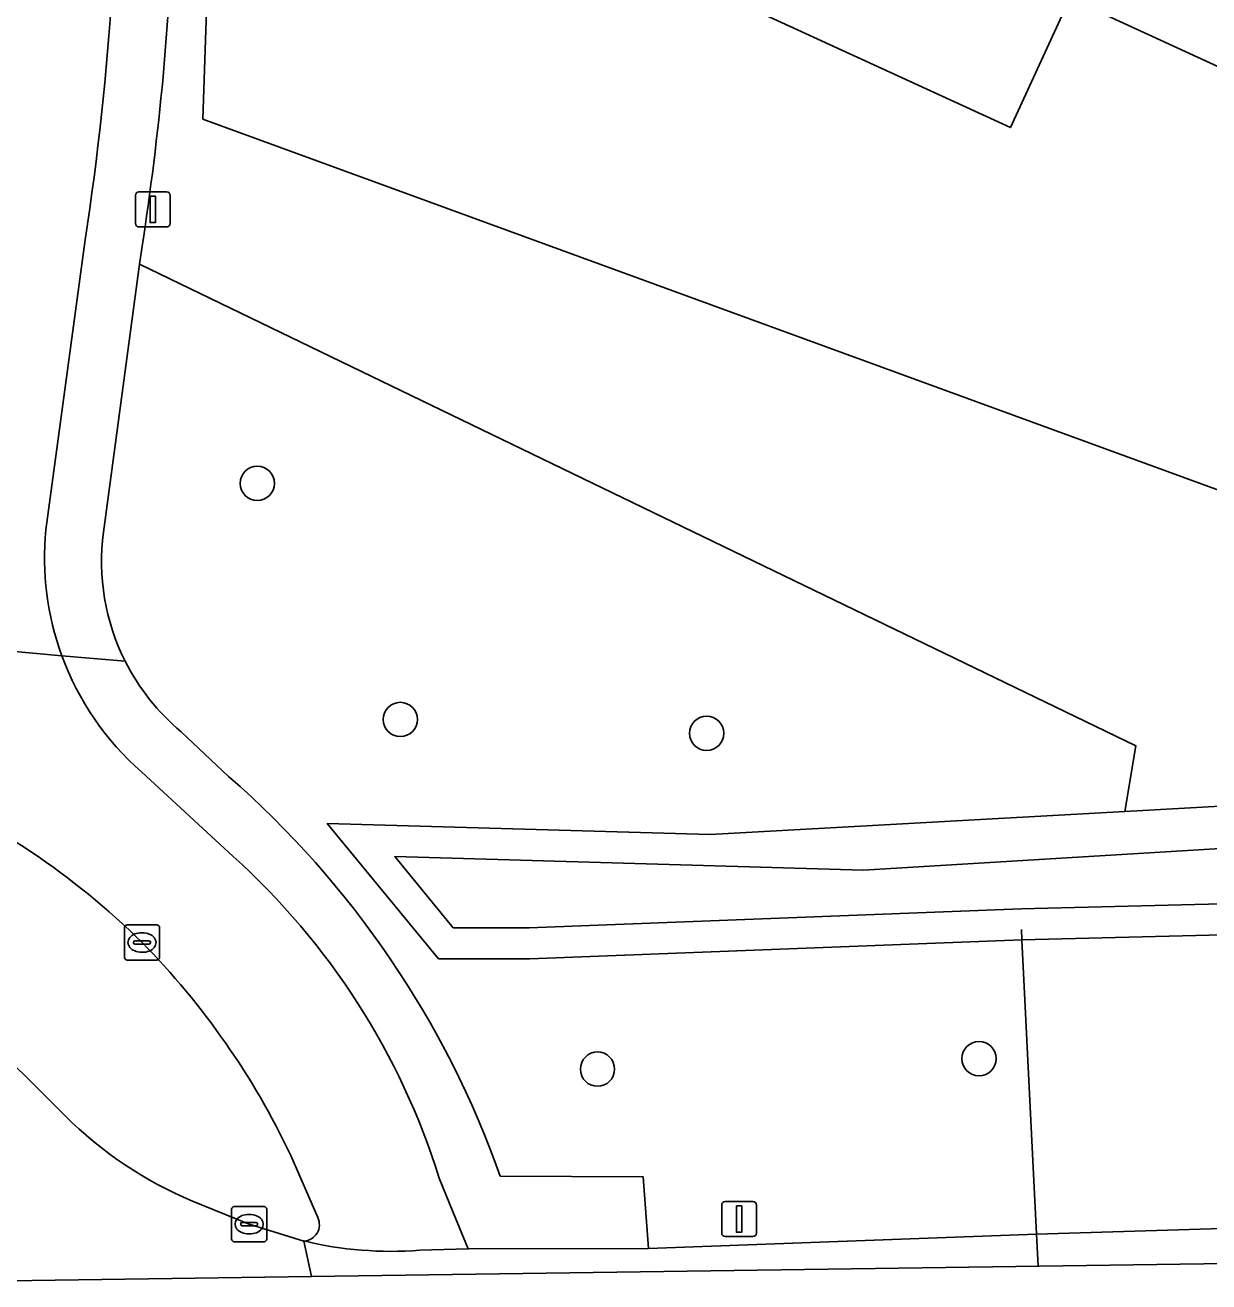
# Model space of a CAD drawing. Extents: x 161848 to 162726, y 385382 to 386521.
# Drawn here: x 162523.07 to 162556.8, y 385390.01 to 385425.82 of the extents above; entities that cross this region are included whole.
import ezdxf

# ---------------------------------------------------------------- set-up
doc = ezdxf.new("R2010")
doc.units = 0
for name, color, linetype in [('IMGEO_Berm_groen', 7, 'Continuous'), ('IMGEO_Boom', 7, 'Continuous'), ('IMGEO_Duiker', 7, 'Continuous'), ('IMGEO_Fietspad_gesloten', 7, 'Continuous'), ('IMGEO_Groenvoorziening', 7, 'Continuous'), ('IMGEO_Hek', 7, 'Continuous'), ('IMGEO_Kolk', 7, 'Continuous'), ('IMGEO_Lichtmast', 7, 'Continuous'), ('IMGEO_Loofbos', 7, 'Continuous'), ('IMGEO_Oever', 7, 'Continuous'), ('IMGEO_Pand', 7, 'Continuous'), ('IMGEO_Rijbaan_lokaal_gesloten', 7, 'Continuous'), ('IMGEO_Verkeersbordpaal', 7, 'Continuous'), ('IMGEO_Voetpad_gesloten', 7, 'Continuous'), ('IMGEO_Voetpad_open', 7, 'Continuous'), ('IMGEO_Waterloop', 7, 'Continuous')]:
    doc.layers.add(name, color=color, linetype=linetype)

msp = doc.modelspace()

# ---------------------------------------------------------------- linework, layer by layer
at = {"layer": 'IMGEO_Berm_groen'}
for points in [[(162521.48, 385397.454), (162524.4, 385394.558)], [(162531.406, 385391.843), (162530.637, 385393.616)], [(162528.093, 385392.212), (162529.453, 385391.657), (162531.012, 385391.177)]]:
    msp.add_lwpolyline(points, dxfattribs=at)
for centre, radius, start, end in [((162511.302, 385384.417), 21.47, 45.3147, 67.2234), ((162510.662, 385384.177), 22.093, 25.2937, 44.5736), ((162532.308, 385402.927), 11.514, 226.6214, 248.5266), ((162530.989, 385391.64), 0.464, 272.8601, 25.9235)]:
    msp.add_arc(centre, radius, start, end, dxfattribs=at)
at = {"layer": 'IMGEO_Boom'}
for centre in [(162529.683, 385412.763), (162533.759, 385406.036), (162542.487, 385405.643), (162550.25, 385396.373), (162539.378, 385396.074)]:
    msp.add_circle(centre, 0.489, dxfattribs=at)
at = {"layer": 'IMGEO_Duiker'}
msp.add_lwpolyline([(162551.932, 385390.459), (162551.932, 385390.459), (162551.887, 385391.374), (162551.473, 385399.757), (162551.458, 385400.051)], dxfattribs=at)
at = {"layer": 'IMGEO_Fietspad_gesloten'}
for points in [[(162523.661, 385411.437), (162524.779, 385419.698)], [(162519.147, 385408.301), (162524.117, 385407.853)], [(162524.117, 385407.853), (162519.147, 385408.301)], [(162528.997, 385402.136), (162526.383, 385404.543)], [(162530.637, 385393.616), (162531.406, 385391.843)], [(162534.312, 385390.912), (162535.696, 385390.95), (162535.261, 385391.994), (162534.867, 385392.972)]]:
    msp.add_lwpolyline(points, dxfattribs=at)
for centre, radius, start, end in [((162445.245, 385431.888), 80.463, 351.28606, 1.55879), ((162531.735, 385410.643), 8.113, 174.3857, 200.1161), ((162531.736, 385410.638), 8.112, 200.0811, 228.7094), ((162511.302, 385384.417), 21.47, 45.3147, 67.2234), ((162515.19, 385386.83), 20.614, 17.3357, 47.9475), ((162510.662, 385384.177), 22.093, 25.2937, 44.5736), ((162530.989, 385391.64), 0.464, 272.8601, 25.9235), ((162533.514, 385401.659), 10.776, 256.5729, 274.2448)]:
    msp.add_arc(centre, radius, start, end, dxfattribs=at)
at = {"layer": 'IMGEO_Groenvoorziening'}
msp.add_lwpolyline([(162543.39, 385443.075), (162537.451, 385445.818), (162539.531, 385450.319), (162539.039, 385450.546), (162542.952, 385458.988), (162538.531, 385461.072), (162538.88, 385461.888), (162538.473, 385462.074), (162538.314, 385461.754), (162528.489, 385433.571), (162528.136, 385423.144), (162566.827, 385409.006), (162567.442, 385409.091), (162584.401, 385410.516), (162584.992, 385411.8), (162552.835, 385426.584), (162551.142, 385422.901), (162537.059, 385429.371)], close=True, dxfattribs=at)
for points in [[(162625.096, 385405.051), (162598.745, 385402.552), (162573.377, 385400.669), (162572.931, 385400.636), (162561.767, 385400.01), (162551.473, 385399.757), (162537.45, 385399.214), (162534.852, 385399.214), (162531.68, 385403.072), (162542.591, 385402.758), (162554.404, 385403.417), (162554.716, 385405.287), (162526.332, 385419.007), (162525.303, 385411.375)], [(162527.513, 385405.688), (162528.865, 385404.413)], [(162536.601, 385393.027), (162540.683, 385393.004), (162540.83, 385390.96), (162551.887, 385391.374), (162573.966, 385392.042), (162578.613, 385392.183)]]:
    msp.add_lwpolyline(points, dxfattribs=at)
for centre, radius, start, end in [((162531.572, 385410.538), 6.325, 172.3978, 206.7236), ((162531.565, 385410.533), 6.316, 206.7098, 230.0924), ((162511.123, 385384.037), 27.018, 19.4349, 48.9519)]:
    msp.add_arc(centre, radius, start, end, dxfattribs=at)
at = {"layer": 'IMGEO_Hek'}
msp.add_lwpolyline([(162528.489, 385433.571), (162528.136, 385423.144), (162566.827, 385409.006), (162567.442, 385409.091)], dxfattribs=at)
at = {"layer": 'IMGEO_Kolk'}
for p, q in [((162525.899, 385399.256), (162525.899, 385400.108)), ((162525.974, 385400.182), (162526.826, 385400.182)), ((162526.9, 385400.108), (162526.9, 385399.256)), ((162526.201, 385399.725), (162526.599, 385399.725)), ((162526.387, 385399.962), (162526.412, 385399.962)), ((162526.158, 385399.676), (162526.158, 385399.688)), ((162526.596, 385399.639), (162526.198, 385399.639)), ((162526.41, 385399.402), (162526.385, 385399.402)), ((162526.642, 385399.688), (162526.642, 385399.676)), ((162526.826, 385399.182), (162525.974, 385399.182)), ((162528.952, 385391.231), (162528.952, 385392.083)), ((162529.027, 385392.157), (162529.879, 385392.157)), ((162529.44, 385391.937), (162529.465, 385391.937)), ((162529.953, 385392.083), (162529.953, 385391.231)), ((162529.211, 385391.651), (162529.211, 385391.663)), ((162529.649, 385391.614), (162529.251, 385391.614)), ((162529.254, 385391.7), (162529.652, 385391.7)), ((162529.695, 385391.663), (162529.695, 385391.651)), ((162529.879, 385391.157), (162529.027, 385391.157)), ((162529.463, 385391.377), (162529.438, 385391.377))]:
    msp.add_line(p, q, dxfattribs=at)
for points in [[(162525.899, 385399.256), (162525.899, 385400.108)], [(162525.974, 385400.182), (162526.826, 385400.182)], [(162526.9, 385400.108), (162526.9, 385399.256)], [(162526.826, 385399.182), (162525.974, 385399.182)], [(162528.952, 385391.231), (162528.952, 385392.083)], [(162529.027, 385392.157), (162529.879, 385392.157)], [(162529.953, 385392.083), (162529.953, 385391.231)], [(162529.879, 385391.157), (162529.027, 385391.157)]]:
    msp.add_lwpolyline(points, dxfattribs=at)
for centre, radius, start, end in [((162525.976, 385400.106), 0.0765, 91.552, 178.448), ((162525.976, 385400.106), 0.0765, 91.552, 178.448), ((162526.824, 385400.106), 0.0765, 1.552, 88.448), ((162526.824, 385400.106), 0.0765, 1.552, 88.448), ((162526.198, 385399.685), 0.0403, 85.8775, 175.7526), ((162526.603, 385399.687), 0.0386, 1.7309, 96.639), ((162526.195, 385399.675), 0.0366, 178.938, 274.7102), ((162526.599, 385399.682), 0.043, 264.8664, 352.4533), ((162525.976, 385399.258), 0.0765, 181.552, 268.448), ((162525.976, 385399.258), 0.0765, 181.552, 268.448), ((162526.824, 385399.258), 0.0765, 271.552, 358.448), ((162526.824, 385399.258), 0.0765, 271.552, 358.448), ((162529.029, 385392.081), 0.0765, 91.552, 178.448), ((162529.029, 385392.081), 0.0765, 91.552, 178.448), ((162529.877, 385392.081), 0.0765, 1.552, 88.448), ((162529.877, 385392.081), 0.0765, 1.552, 88.448), ((162529.251, 385391.66), 0.0403, 85.8775, 175.7526), ((162529.248, 385391.65), 0.0366, 178.938, 274.7102), ((162529.652, 385391.657), 0.043, 264.8664, 352.4533), ((162529.656, 385391.662), 0.0386, 1.7309, 96.639), ((162529.029, 385391.233), 0.0765, 181.552, 268.448), ((162529.029, 385391.233), 0.0765, 181.552, 268.448), ((162529.877, 385391.233), 0.0765, 271.552, 358.448), ((162529.877, 385391.233), 0.0765, 271.552, 358.448)]:
    msp.add_arc(centre, radius, start, end, dxfattribs=at)
for centre, major_axis, ratio, start_param, end_param in [((162526.386, 385399.682), (-0.387, 0.002), 0.722429, 4.712389, 7.853982), ((162526.411, 385399.682), (-0.39, 0.002), 0.717154, 1.570796, 4.712389), ((162529.439, 385391.657), (-0.387, 0.002), 0.722429, 4.712389, 7.853982), ((162529.464, 385391.657), (-0.39, 0.002), 0.717154, 1.570796, 4.712389)]:
    msp.add_ellipse(centre, major_axis=major_axis, ratio=ratio, start_param=start_param, end_param=end_param, dxfattribs=at)
at = {"layer": 'IMGEO_Lichtmast'}
for p, q in [((162526.212, 385420.168), (162526.212, 385420.968)), ((162526.212, 385420.968), (162526.212, 385420.168)), ((162526.312, 385421.068), (162527.102, 385421.068)), ((162527.102, 385421.068), (162526.312, 385421.068)), ((162527.202, 385420.968), (162527.202, 385420.168)), ((162527.202, 385420.168), (162527.202, 385420.968)), ((162527.102, 385420.068), (162526.312, 385420.068)), ((162526.312, 385420.068), (162527.102, 385420.068))]:
    msp.add_line(p, q, dxfattribs=at)
msp.add_lwpolyline([(162526.632, 385420.943), (162526.782, 385420.943), (162526.782, 385420.193), (162526.632, 385420.193), (162526.632, 385420.943)], dxfattribs=at)
for centre, start, end in [((162526.312, 385420.968), 90, 180), ((162526.312, 385420.968), 90, 180), ((162527.102, 385420.968), 0, 90), ((162527.102, 385420.968), 360, 90), ((162526.312, 385420.168), 180, 270), ((162526.312, 385420.168), 180, 270), ((162527.102, 385420.168), 270, 0), ((162527.102, 385420.168), 270, 0)]:
    msp.add_arc(centre, 0.1, start, end, dxfattribs=at)
at = {"layer": 'IMGEO_Loofbos'}
for points in [[(162670.495, 385417.752), (162660.659, 385416.926), (162609.319, 385412.611), (162584.401, 385410.516), (162567.442, 385409.091), (162566.827, 385409.006), (162528.136, 385423.144), (162528.489, 385433.571), (162538.314, 385461.754), (162536.403, 385462.631), (162531.48, 385447.668), (162529.783, 385442.048), (162527.317, 385433.358)], [(162526.393, 385419.459), (162526.332, 385419.007), (162554.716, 385405.287), (162554.404, 385403.417), (162594.161, 385405.635), (162637.281, 385409.752), (162671.441, 385412.691), (162670.495, 385417.752)]]:
    msp.add_lwpolyline(points, dxfattribs=at)
for centre, radius, start, end in [((162447.547, 385431.677), 79.789, 354.73067, 358.95826), ((162448.13, 385431.64), 79.205, 351.15307, 354.71805)]:
    msp.add_arc(centre, radius, start, end, dxfattribs=at)
at = {"layer": 'IMGEO_Oever'}
msp.add_lwpolyline([(162546.955, 385401.747), (162588.908, 385404.29), (162611.274, 385406.607), (162619.906, 385407.502), (162637.448, 385409.098), (162646.214, 385409.895), (162653.833, 385410.588), (162665.445, 385411.605), (162687.256, 385413.22), (162690.464, 385413.481), (162690.526, 385412.414), (162684.78, 385411.881), (162682.39, 385411.551), (162664.685, 385410.26), (162641.163, 385407.885), (162625.001, 385405.931), (162598.67, 385403.434), (162573.311, 385401.552), (162572.874, 385401.519), (162561.731, 385400.894), (162551.445, 385400.642), (162537.433, 385400.099), (162535.27, 385400.099), (162533.599, 385402.131)], close=True, dxfattribs=at)
msp.add_lwpolyline([(162637.281, 385409.752), (162594.161, 385405.635), (162554.404, 385403.417), (162542.591, 385402.758), (162531.68, 385403.072), (162534.852, 385399.214), (162537.45, 385399.214), (162551.473, 385399.757), (162561.767, 385400.01), (162572.931, 385400.636), (162573.377, 385400.669), (162598.745, 385402.552), (162625.096, 385405.051)], dxfattribs=at)
at = {"layer": 'IMGEO_Pand'}
msp.add_lwpolyline([(162592.047, 385427.121), (162559.924, 385441.914), (162550.749, 385446.14), (162554.26, 385453.764), (162544.742, 385458.06), (162541.588, 385451.234), (162540.241, 385451.857), (162539.531, 385450.319), (162537.451, 385445.818), (162543.39, 385443.075), (162537.059, 385429.371), (162551.142, 385422.901), (162552.835, 385426.584), (162584.992, 385411.8)], close=True, dxfattribs=at)
at = {"layer": 'IMGEO_Rijbaan_lokaal_gesloten'}
for points in [[(162531.225, 385390.164), (162572.041, 385390.745), (162673.311, 385400.161)], [(162524.4, 385394.558), (162521.48, 385397.454)], [(162531.225, 385390.164), (162531.012, 385391.177), (162529.453, 385391.657), (162528.093, 385392.212)], [(162578.613, 385392.183), (162573.966, 385392.042), (162551.887, 385391.374), (162540.83, 385390.96), (162535.696, 385390.95), (162534.312, 385390.912)], [(162531.012, 385391.177), (162531.225, 385390.164)], [(162520.604, 385390.013), (162531.225, 385390.164)]]:
    msp.add_lwpolyline(points, dxfattribs=at)
for centre, radius, start, end in [((162532.308, 385402.927), 11.514, 226.6214, 248.5266), ((162533.514, 385401.659), 10.776, 256.5729, 274.2448)]:
    msp.add_arc(centre, radius, start, end, dxfattribs=at)
at = {"layer": 'IMGEO_Verkeersbordpaal'}
for p, q in [((162542.917, 385391.403), (162542.917, 385392.203)), ((162542.917, 385392.203), (162542.917, 385391.403)), ((162543.017, 385392.303), (162543.807, 385392.303)), ((162543.807, 385392.303), (162543.017, 385392.303)), ((162543.907, 385392.203), (162543.907, 385391.403)), ((162543.907, 385391.403), (162543.907, 385392.203)), ((162543.807, 385391.303), (162543.017, 385391.303)), ((162543.017, 385391.303), (162543.807, 385391.303))]:
    msp.add_line(p, q, dxfattribs=at)
msp.add_lwpolyline([(162543.337, 385392.178), (162543.487, 385392.178), (162543.487, 385391.428), (162543.337, 385391.428), (162543.337, 385392.178)], dxfattribs=at)
for centre, start, end in [((162543.017, 385392.203), 90, 180), ((162543.017, 385392.203), 90, 180), ((162543.807, 385392.203), 0, 90), ((162543.807, 385392.203), 360, 90), ((162543.017, 385391.403), 180, 270), ((162543.017, 385391.403), 180, 270), ((162543.807, 385391.403), 270, 0), ((162543.807, 385391.403), 270, 0)]:
    msp.add_arc(centre, 0.1, start, end, dxfattribs=at)
at = {"layer": 'IMGEO_Voetpad_gesloten'}
for points in [[(162525.923, 385407.694), (162524.117, 385407.853)], [(162528.865, 385404.413), (162527.513, 385405.688)], [(162526.383, 385404.543), (162528.997, 385402.136)], [(162534.867, 385392.972), (162535.261, 385391.994), (162535.696, 385390.95), (162540.83, 385390.96), (162540.683, 385393.004), (162536.601, 385393.027)]]:
    msp.add_lwpolyline(points, dxfattribs=at)
for centre, radius, start, end in [((162531.736, 385410.638), 8.112, 200.0811, 228.7094), ((162531.565, 385410.533), 6.316, 206.7098, 230.0924), ((162511.123, 385384.037), 27.018, 19.4349, 48.9519), ((162515.19, 385386.83), 20.614, 17.3357, 47.9475)]:
    msp.add_arc(centre, radius, start, end, dxfattribs=at)
at = {"layer": 'IMGEO_Voetpad_open'}
for points in [[(162524.779, 385419.698), (162523.661, 385411.437)], [(162525.303, 385411.375), (162526.332, 385419.007), (162526.393, 385419.459)], [(162524.117, 385407.853), (162525.923, 385407.694)]]:
    msp.add_lwpolyline(points, dxfattribs=at)
for centre, radius, start, end in [((162445.245, 385431.888), 80.463, 351.28606, 1.55879), ((162447.547, 385431.677), 79.789, 354.73067, 358.95826), ((162448.13, 385431.64), 79.205, 351.15307, 354.71805), ((162531.735, 385410.643), 8.113, 174.3857, 200.1161), ((162531.572, 385410.538), 6.325, 172.3978, 206.7236)]:
    msp.add_arc(centre, radius, start, end, dxfattribs=at)
at = {"layer": 'IMGEO_Waterloop'}
msp.add_lwpolyline([(162690.526, 385412.414), (162690.464, 385413.481), (162687.256, 385413.22), (162665.445, 385411.605), (162653.833, 385410.588), (162646.214, 385409.895), (162637.448, 385409.098), (162619.906, 385407.502), (162611.274, 385406.607), (162588.908, 385404.29), (162546.955, 385401.747), (162533.599, 385402.131), (162535.27, 385400.099), (162537.433, 385400.099), (162551.445, 385400.642), (162561.731, 385400.894), (162572.874, 385401.519), (162573.311, 385401.552), (162598.67, 385403.434), (162625.001, 385405.931), (162641.163, 385407.885), (162664.685, 385410.26), (162682.39, 385411.551), (162684.78, 385411.881)], close=True, dxfattribs=at)

doc.saveas('drawing.dxf')
